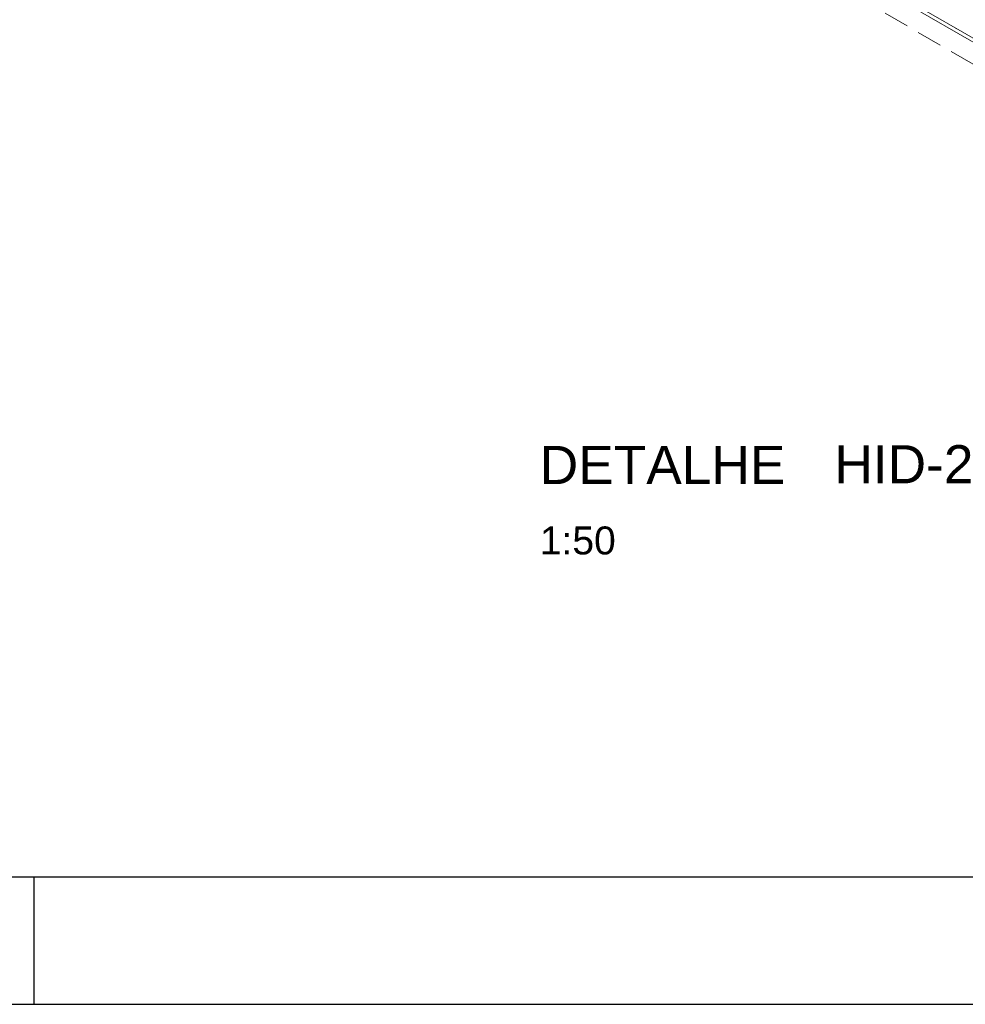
# Model space of a CAD drawing. Header units: millimetres. Extents: x 567 to 934, y -1 to 364.
# Tile 381 of 656: x 746 to 753, y -1 to 7. Entities that reach past the tile are written whole.
import ezdxf

# ---------------------------------------------------------------- set-up
doc = ezdxf.new("R2010")
doc.units = ezdxf.units.MM
doc.header["$MEASUREMENT"] = 0
doc.linetypes.add('JIS_02_2.0', pattern=[0.3, 0.2, -0.1])
doc.linetypes.add('NULL', pattern=[0])
doc.layers.get('0').update_dxf_attribs({"lineweight": 18})
doc.layers.add('ARQ FINA', color=8, linetype='Continuous')
doc.layers.add('FOLHA_PADRÃO', color=7, linetype='Continuous')
doc.layers.add('DI-Área do detalhe', color=10, linetype='JIS_02_2.0', lineweight=0)
doc.layers.add('Textos', color=7, linetype='Continuous', lineweight=9)
doc.styles.add('Arial', font='arial.ttf')
doc.styles.add('ArialBlack', font='txt')

# ---------------------------------------------------------------- blocks, each defined once
blk = doc.blocks.new('A1EST. 1500')
at = {"layer": 'FOLHA_PADRÃO', "color": 1, "linetype": 'Continuous'}
for p, q in [((23.5, 0), (23.5, 1)), ((0, 0), (150.008, 0))]:
    blk.add_line(p, q, dxfattribs=at)
at = {"layer": 'FOLHA_PADRÃO', "color": 6, "linetype": 'Continuous'}
blk.add_lwpolyline([(149, 58.4001), (149, 1), (1, 1), (1, 58.4001), (149, 58.4001)], dxfattribs=at)

msp = doc.modelspace()

# ---------------------------------------------------------------- linework, layer by layer
at = {"layer": 'ARQ FINA', "lineweight": 5}
for p, q in [((756.3407, 4.6593), (752.5882, 6.8258)), ((756.3147, 4.6443), (752.5648, 6.8093))]:
    msp.add_line(p, q, dxfattribs=at)
at = {"layer": 'ARQ FINA', "linetype": 'Continuous', "lineweight": 5}
msp.add_line((753.0053, 6.585), (753.0025, 6.5854), dxfattribs=at)
at = {"layer": 'DI-Área do detalhe'}
msp.add_lwpolyline([(748.3693, 9.0589), (754.4221, 12.5535), (764.129, 6.9493), (758.0761, 3.4546), (748.3693, 9.0589)], dxfattribs=at)

# ---------------------------------------------------------------- block references
msp.add_blockref('A1EST. 1500', (722.2492, -1.0949))

# ---------------------------------------------------------------- texts
at = {"layer": 'Textos', "linetype": 'NULL', "attachment_point": 7, "line_spacing_factor": 0.6}
for s, insert, char_height, width, style in [('DETALHE', (749.7289, 3), 0.3, 4.380751, 'ArialBlack'), ('HID-2', (752.0472, 3.0056), 0.3, 2.516651, 'ArialBlack'), ('1:50', (749.7289, 2.4426), 0.22, 1.195915, 'Arial')]:
    msp.add_mtext(s, dxfattribs=dict(at, insert=insert, char_height=char_height, width=width, style=style))

doc.saveas('drawing.dxf')
